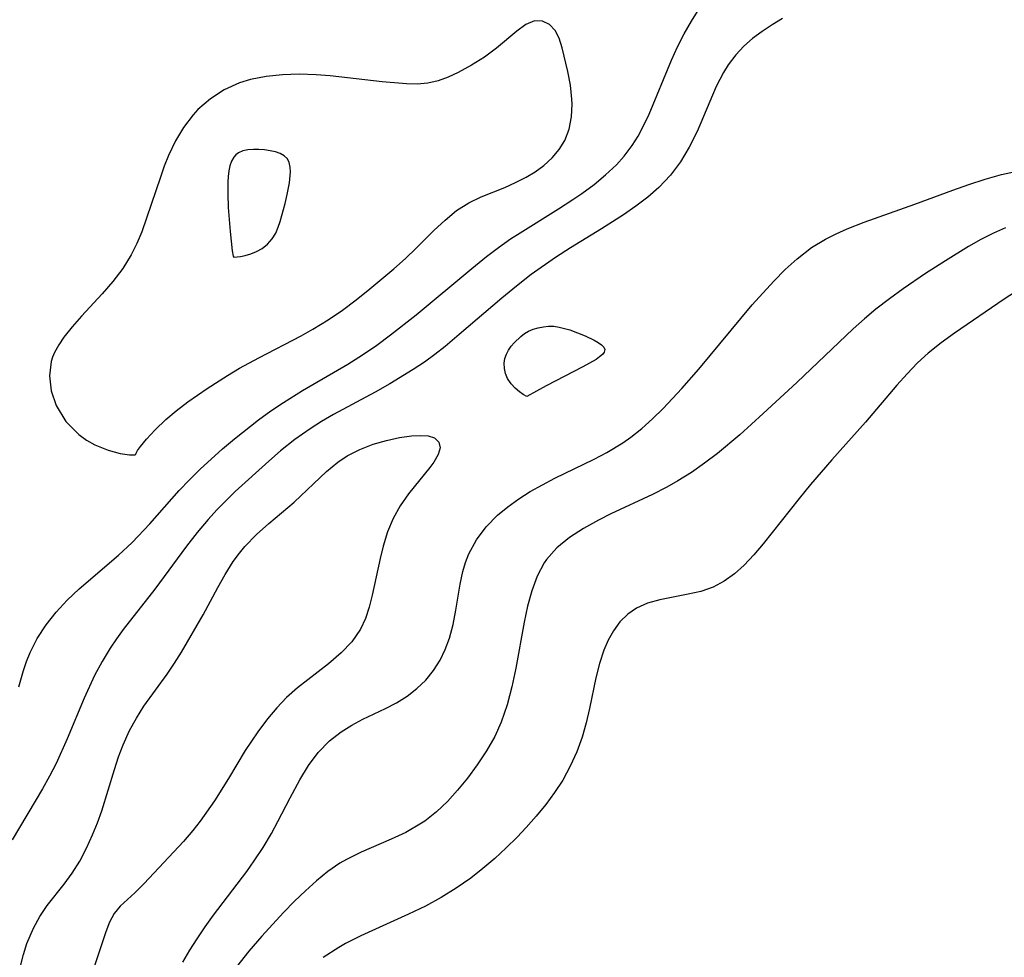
# Model space of a CAD drawing. Header units: metres. Extents: x 1073367 to 1082519, y 1569854 to 1574957.
# Tile 1004 of 1056: x 1080147 to 1080247, y 1573411 to 1573507. Entities that reach past the tile are written whole.
import ezdxf

# ---------------------------------------------------------------- set-up
doc = ezdxf.new("R2010")
doc.units = ezdxf.units.M
doc.layers.add('CGG_CurvaNivelLidar_v1', color=253, linetype='Continuous', lineweight=30)

msp = doc.modelspace()

# ---------------------------------------------------------------- linework, layer by layer
at = {"layer": 'CGG_CurvaNivelLidar_v1'}
for p, q in [((1080215.3469, 1573507.1488, 71.5), (1080216.1466, 1573508.4167, 71.5)), ((1080198.4079, 1573506.8043, 72), (1080197.483, 1573506.1288, 72)), ((1080199.2961, 1573507.1753, 72), (1080198.4079, 1573506.8043, 72)), ((1080200.088, 1573507.1541, 72), (1080199.2961, 1573507.1753, 72)), ((1080200.8141, 1573506.8141, 72), (1080200.088, 1573507.1541, 72)), ((1080201.4111, 1573506.1981, 72), (1080200.8141, 1573506.8141, 72)), ((1080214.6017, 1573505.8413, 71.5), (1080215.3469, 1573507.1488, 71.5)), ((1080223.5932, 1573506.7759, 71), (1080222.5702, 1573506.0987, 71)), ((1080224.6549, 1573507.4046, 71), (1080223.5932, 1573506.7759, 71)), ((1080197.483, 1573506.1288, 72), (1080195.404, 1573504.3712, 72)), ((1080201.8154, 1573505.3957, 72), (1080201.4111, 1573506.1981, 72)), ((1080213.9155, 1573504.5062, 71.5), (1080214.6017, 1573505.8413, 71.5)), ((1080222.5702, 1573506.0987, 71), (1080221.5988, 1573505.3646, 71)), ((1080202.1146, 1573504.4276, 72), (1080201.8154, 1573505.3957, 72)), ((1080220.7019, 1573504.5722, 71), (1080219.8846, 1573503.7059, 71)), ((1080221.5988, 1573505.3646, 71), (1080220.7019, 1573504.5722, 71)), ((1080195.404, 1573504.3712, 72), (1080194.1743, 1573503.473, 72)), ((1080202.6819, 1573502.0035, 72), (1080202.1146, 1573504.4276, 72)), ((1080213.2852, 1573503.1494, 71.5), (1080213.9155, 1573504.5062, 71.5)), ((1080219.8846, 1573503.7059, 71), (1080219.0951, 1573502.6607, 71)), ((1080192.8499, 1573502.6356, 72), (1080191.4671, 1573501.8857, 72)), ((1080194.1743, 1573503.473, 72), (1080192.8499, 1573502.6356, 72)), ((1080211.0076, 1573497.6247, 71.5), (1080213.2852, 1573503.1494, 71.5)), ((1080219.0951, 1573502.6607, 71), (1080218.6176, 1573501.8885, 71)), ((1080171.8358, 1573501.4898, 72), (1080170.2211, 1573501.1786, 72)), ((1080173.5066, 1573501.6553, 72), (1080171.8358, 1573501.4898, 72)), ((1080175.2123, 1573501.7039, 72), (1080173.5066, 1573501.6553, 72)), ((1080176.9346, 1573501.6555, 72), (1080175.2123, 1573501.7039, 72)), ((1080178.3602, 1573501.5519, 72), (1080176.9346, 1573501.6555, 72)), ((1080183.6797, 1573500.9448, 72), (1080178.3602, 1573501.5519, 72)), ((1080191.4671, 1573501.8857, 72), (1080190.4548, 1573501.422, 72)), ((1080202.9523, 1573500.5995, 72), (1080202.6819, 1573502.0035, 72)), ((1080218.6176, 1573501.8885, 71), (1080217.8726, 1573500.4402, 71)), ((1080169.0816, 1573500.8326, 72), (1080167.5362, 1573500.1302, 72)), ((1080170.2211, 1573501.1786, 72), (1080169.0816, 1573500.8326, 72)), ((1080186.1684, 1573500.7252, 72), (1080183.6797, 1573500.9448, 72)), ((1080187.2852, 1573500.7076, 72), (1080186.1684, 1573500.7252, 72)), ((1080188.3696, 1573500.8047, 72), (1080187.2852, 1573500.7076, 72)), ((1080189.4241, 1573501.0504, 72), (1080188.3696, 1573500.8047, 72)), ((1080190.4548, 1573501.422, 72), (1080189.4241, 1573501.0504, 72)), ((1080203.1118, 1573499.1583, 72), (1080202.9523, 1573500.5995, 72)), ((1080167.5362, 1573500.1302, 72), (1080166.117, 1573499.2102, 72)), ((1080217.8726, 1573500.4402, 71), (1080215.9141, 1573495.8445, 71)), ((1080166.117, 1573499.2102, 72), (1080164.8426, 1573498.0954, 72)), ((1080203.0617, 1573497.3488, 72), (1080203.1271, 1573498.6321, 72)), ((1080203.1271, 1573498.6321, 72), (1080203.1118, 1573499.1583, 72)), ((1080164.3386, 1573497.5491, 72), (1080163.3779, 1573496.2779, 72)), ((1080164.8426, 1573498.0954, 72), (1080164.3386, 1573497.5491, 72)), ((1080210.4415, 1573496.4168, 71.5), (1080211.0076, 1573497.6247, 71.5)), ((1080202.8297, 1573496.1044, 72), (1080203.0617, 1573497.3488, 72)), ((1080163.3779, 1573496.2779, 72), (1080162.5476, 1573494.8844, 72)), ((1080202.3945, 1573494.9357, 72), (1080202.8297, 1573496.1044, 72)), ((1080209.8933, 1573495.3868, 71.5), (1080210.4415, 1573496.4168, 71.5)), ((1080215.9141, 1573495.8445, 71), (1080215.1241, 1573494.2439, 71)), ((1080162.5476, 1573494.8844, 72), (1080161.8345, 1573493.3976, 72)), ((1080201.8196, 1573493.9975, 72), (1080202.3945, 1573494.9357, 72)), ((1080209.2831, 1573494.4042, 71.5), (1080209.8933, 1573495.3868, 71.5)), ((1080168.7149, 1573493.4638, 72.5), (1080168.5074, 1573493.2267, 72.5)), ((1080168.9997, 1573493.678, 72.5), (1080168.7149, 1573493.4638, 72.5)), ((1080169.4422, 1573493.87, 72.5), (1080168.9997, 1573493.678, 72.5)), ((1080169.957, 1573493.9813, 72.5), (1080169.4422, 1573493.87, 72.5)), ((1080170.5096, 1573494.0265, 72.5), (1080169.957, 1573493.9813, 72.5)), ((1080171.0824, 1573494.0206, 72.5), (1080170.5096, 1573494.0265, 72.5)), ((1080171.6594, 1573493.9727, 72.5), (1080171.0824, 1573494.0206, 72.5)), ((1080172.2255, 1573493.8866, 72.5), (1080171.6594, 1573493.9727, 72.5)), ((1080172.7642, 1573493.7607, 72.5), (1080172.2255, 1573493.8866, 72.5)), ((1080173.2562, 1573493.5888, 72.5), (1080172.7642, 1573493.7607, 72.5)), ((1080173.6778, 1573493.359, 72.5), (1080173.2562, 1573493.5888, 72.5)), ((1080201.0882, 1573493.1438, 72), (1080201.8196, 1573493.9975, 72)), ((1080208.468, 1573493.3258, 71.5), (1080209.2831, 1573494.4042, 71.5)), ((1080215.1241, 1573494.2439, 71), (1080214.2233, 1573492.7632, 71)), ((1080161.8345, 1573493.3976, 72), (1080161.3952, 1573492.3051, 72)), ((1080168.2808, 1573492.8234, 72.5), (1080168.1186, 1573492.3462, 72.5)), ((1080168.5074, 1573493.2267, 72.5), (1080168.2808, 1573492.8234, 72.5)), ((1080173.9989, 1573493.0533, 72.5), (1080173.6778, 1573493.359, 72.5)), ((1080174.1907, 1573492.6696, 72.5), (1080173.9989, 1573493.0533, 72.5)), ((1080174.2845, 1573492.2157, 72.5), (1080174.1907, 1573492.6696, 72.5)), ((1080200.2308, 1573492.3726, 72), (1080201.0882, 1573493.1438, 72)), ((1080206.5613, 1573491.4169, 71.5), (1080207.6693, 1573492.4534, 71.5)), ((1080207.6693, 1573492.4534, 71.5), (1080208.468, 1573493.3258, 71.5)), ((1080214.2233, 1573492.7632, 71), (1080213.1868, 1573491.3798, 71)), ((1080161.3952, 1573492.3051, 72), (1080160.9929, 1573491.188, 72)), ((1080168.0114, 1573491.8226, 72.5), (1080167.9451, 1573491.2656, 72.5)), ((1080168.1186, 1573492.3462, 72.5), (1080168.0114, 1573491.8226, 72.5)), ((1080174.2031, 1573490.6008, 72.5), (1080174.3057, 1573491.7105, 72.5)), ((1080174.3057, 1573491.7105, 72.5), (1080174.2845, 1573492.2157, 72.5)), ((1080198.4295, 1573491.1772, 72), (1080199.3624, 1573491.7418, 72)), ((1080199.3624, 1573491.7418, 72), (1080200.2308, 1573492.3726, 72)), ((1080205.3717, 1573490.4425, 71.5), (1080206.5613, 1573491.4169, 71.5)), ((1080245.4055, 1573490.9667, 71), (1080247.0822, 1573491.4424, 71)), ((1080247.0822, 1573491.4424, 71), (1080249.2723, 1573491.935, 71)), ((1080160.9929, 1573491.188, 72), (1080159.5869, 1573486.971, 72)), ((1080167.9088, 1573490.6846, 72.5), (1080167.8957, 1573489.4776, 72.5)), ((1080167.9451, 1573491.2656, 72.5), (1080167.9088, 1573490.6846, 72.5)), ((1080173.9849, 1573489.4188, 72.5), (1080174.2031, 1573490.6008, 72.5)), ((1080196.2314, 1573490.1345, 72), (1080197.3464, 1573490.6265, 72)), ((1080197.3464, 1573490.6265, 72), (1080198.4295, 1573491.1772, 72)), ((1080204.1201, 1573489.5177, 71.5), (1080205.3717, 1573490.4425, 71.5)), ((1080213.1868, 1573491.3798, 71), (1080212.0123, 1573490.1145, 71)), ((1080242.0886, 1573489.8501, 71), (1080243.741, 1573490.431, 71)), ((1080243.741, 1573490.431, 71), (1080245.4055, 1573490.9667, 71)), ((1080167.8957, 1573489.4776, 72.5), (1080167.9473, 1573488.0707, 72.5)), ((1080173.7715, 1573488.4895, 72.5), (1080173.9849, 1573489.4188, 72.5)), ((1080193.8092, 1573489.1649, 72), (1080196.2314, 1573490.1345, 72)), ((1080203.2018, 1573488.8856, 71.5), (1080204.1201, 1573489.5177, 71.5)), ((1080212.0123, 1573490.1145, 71), (1080210.8742, 1573489.1197, 71)), ((1080238.1975, 1573488.4059, 71), (1080242.0886, 1573489.8501, 71)), ((1080173.2586, 1573486.6555, 72.5), (1080173.7715, 1573488.4895, 72.5)), ((1080191.3102, 1573487.7609, 72), (1080192.5585, 1573488.5691, 72)), ((1080192.5585, 1573488.5691, 72), (1080193.8092, 1573489.1649, 72)), ((1080201.7472, 1573487.9421, 71.5), (1080203.2018, 1573488.8856, 71.5)), ((1080210.8742, 1573489.1197, 71), (1080209.6532, 1573488.2019, 71)), ((1080233.0263, 1573486.5895, 71), (1080238.1975, 1573488.4059, 71)), ((1080167.9473, 1573488.0707, 72.5), (1080168.1234, 1573485.6369, 72.5)), ((1080190.124, 1573486.7943, 72), (1080191.3102, 1573487.7609, 72)), ((1080197.7976, 1573485.5024, 71.5), (1080201.7472, 1573487.9421, 71.5)), ((1080209.6532, 1573488.2019, 71), (1080208.3753, 1573487.3311, 71)), ((1080159.5869, 1573486.971, 72), (1080159.0836, 1573485.5941, 72)), ((1080173.0604, 1573486.0644, 72.5), (1080173.2586, 1573486.6555, 72.5)), ((1080188.978, 1573485.7182, 72), (1080190.124, 1573486.7943, 72)), ((1080208.3753, 1573487.3311, 71), (1080206.144, 1573485.9093, 71)), ((1080231.2687, 1573485.8891, 71), (1080233.0263, 1573486.5895, 71)), ((1080159.0836, 1573485.5941, 72), (1080158.5822, 1573484.3844, 72)), ((1080168.1234, 1573485.6369, 72.5), (1080168.3433, 1573483.6412, 72.5)), ((1080172.4337, 1573484.8781, 72.5), (1080172.7979, 1573485.4686, 72.5)), ((1080172.7979, 1573485.4686, 72.5), (1080173.0604, 1573486.0644, 72.5)), ((1080187.1879, 1573483.921, 72), (1080188.978, 1573485.7182, 72)), ((1080196.8287, 1573484.8707, 71.5), (1080197.7976, 1573485.5024, 71.5)), ((1080206.144, 1573485.9093, 71), (1080202.9769, 1573483.962, 71)), ((1080229.0606, 1573484.8437, 71), (1080230.1475, 1573485.3898, 71)), ((1080230.1475, 1573485.3898, 71), (1080231.2687, 1573485.8891, 71)), ((1080246.2425, 1573485.4358, 71.5), (1080244.9613, 1573484.7914, 71.5)), ((1080247.4828, 1573485.9896, 71.5), (1080246.2425, 1573485.4358, 71.5)), ((1080158.5822, 1573484.3844, 72), (1080158.0081, 1573483.2208, 72)), ((1080171.9727, 1573484.3352, 72.5), (1080172.4337, 1573484.8781, 72.5)), ((1080195.584, 1573483.987, 71.5), (1080196.8287, 1573484.8707, 71.5)), ((1080227.62, 1573483.9731, 71), (1080229.0606, 1573484.8437, 71)), ((1080244.9613, 1573484.7914, 71.5), (1080243.7044, 1573484.0951, 71.5)), ((1080168.3433, 1573483.6412, 72.5), (1080168.4456, 1573483.0867, 72.5)), ((1080170.2536, 1573483.33, 72.5), (1080170.8482, 1573483.5614, 72.5)), ((1080170.8482, 1573483.5614, 72.5), (1080171.4212, 1573483.8801, 72.5)), ((1080171.4212, 1573483.8801, 72.5), (1080171.9727, 1573484.3352, 72.5)), ((1080186.0637, 1573482.856, 72), (1080187.1879, 1573483.921, 72)), ((1080194.367, 1573483.0537, 71.5), (1080195.584, 1573483.987, 71.5)), ((1080202.9769, 1573483.962, 71), (1080201.4141, 1573482.9521, 71)), ((1080226.1534, 1573482.8398, 71), (1080227.62, 1573483.9731, 71)), ((1080243.7044, 1573484.0951, 71.5), (1080241.3306, 1573482.636, 71.5)), ((1080158.0081, 1573483.2208, 72), (1080157.1492, 1573481.8485, 72)), ((1080168.4456, 1573483.0867, 72.5), (1080168.5, 1573482.9846, 72.5)), ((1080168.5, 1573482.9846, 72.5), (1080169.1789, 1573483.0689, 72.5)), ((1080169.1789, 1573483.0689, 72.5), (1080169.6825, 1573483.1706, 72.5)), ((1080169.6825, 1573483.1706, 72.5), (1080170.2536, 1573483.33, 72.5)), ((1080184.8879, 1573481.8077, 72), (1080186.0637, 1573482.856, 72)), ((1080192.8669, 1573481.8388, 71.5), (1080194.367, 1573483.0537, 71.5)), ((1080201.4141, 1573482.9521, 71), (1080198.9478, 1573481.2162, 71)), ((1080224.9374, 1573481.7316, 71), (1080226.1534, 1573482.8398, 71)), ((1080241.3306, 1573482.636, 71.5), (1080239.3094, 1573481.3101, 71.5)), ((1080157.1492, 1573481.8485, 72), (1080156.1329, 1573480.5211, 72)), ((1080182.4319, 1573479.7509, 72), (1080184.8879, 1573481.8077, 72)), ((1080187.1681, 1573477.0885, 71.5), (1080192.8669, 1573481.8388, 71.5)), ((1080223.7632, 1573480.5461, 71), (1080224.9374, 1573481.7316, 71)), ((1080156.1329, 1573480.5211, 72), (1080155.0308, 1573479.2512, 72)), ((1080198.9478, 1573481.2162, 71), (1080197.4274, 1573480.0422, 71)), ((1080221.5671, 1573478.1097, 71), (1080223.7632, 1573480.5461, 71)), ((1080239.3094, 1573481.3101, 71.5), (1080236.9964, 1573479.7441, 71.5)), ((1080181.0475, 1573478.6469, 72), (1080182.4319, 1573479.7509, 72)), ((1080197.4274, 1573480.0422, 71), (1080195.9403, 1573478.8175, 71)), ((1080236.9964, 1573479.7441, 71.5), (1080235.5944, 1573478.7402, 71.5)), ((1080249.7127, 1573480.2531, 72), (1080247.3414, 1573478.7012, 72)), ((1080155.0308, 1573479.2512, 72), (1080152.9182, 1573476.9518, 72)), ((1080179.6311, 1573477.5793, 72), (1080181.0475, 1573478.6469, 72)), ((1080195.9403, 1573478.8175, 71), (1080191.5806, 1573475.0707, 71)), ((1080235.5944, 1573478.7402, 71.5), (1080234.2269, 1573477.6897, 71.5)), ((1080247.3414, 1573478.7012, 72), (1080242.2509, 1573475.2273, 72)), ((1080178.1687, 1573476.575, 72), (1080179.6311, 1573477.5793, 72)), ((1080216.0816, 1573471.5462, 71), (1080221.5671, 1573478.1097, 71)), ((1080234.2269, 1573477.6897, 71.5), (1080233.0365, 1573476.6963, 71.5)), ((1080152.9182, 1573476.9518, 72), (1080151.9848, 1573475.884, 72)), ((1080176.591, 1573475.6191, 72), (1080178.1687, 1573476.575, 72)), ((1080184.557, 1573475.0431, 71.5), (1080187.1681, 1573477.0885, 71.5)), ((1080233.0365, 1573476.6963, 71.5), (1080231.8753, 1573475.664, 71.5)), ((1080151.9848, 1573475.884, 72), (1080151.1264, 1573474.7965, 72)), ((1080175.3913, 1573474.9505, 72), (1080176.591, 1573475.6191, 72)), ((1080198.2575, 1573475.1727, 70.5), (1080198.6667, 1573475.4112, 70.5)), ((1080198.6667, 1573475.4112, 70.5), (1080199.1521, 1573475.6204, 70.5)), ((1080199.1521, 1573475.6204, 70.5), (1080199.6611, 1573475.7746, 70.5)), ((1080199.6611, 1573475.7746, 70.5), (1080200.1855, 1573475.8778, 70.5)), ((1080200.1855, 1573475.8778, 70.5), (1080200.7192, 1573475.9289, 70.5)), ((1080200.7192, 1573475.9289, 70.5), (1080201.2568, 1573475.922, 70.5)), ((1080201.2568, 1573475.922, 70.5), (1080201.8039, 1573475.8503, 70.5)), ((1080201.8039, 1573475.8503, 70.5), (1080202.8894, 1573475.5661, 70.5)), ((1080202.8894, 1573475.5661, 70.5), (1080204.4567, 1573474.9571, 70.5)), ((1080231.8753, 1573475.664, 71.5), (1080226.112, 1573470.1914, 71.5)), ((1080151.1264, 1573474.7965, 72), (1080150.6014, 1573474.0304, 72)), ((1080171.0659, 1573472.7089, 72), (1080175.3913, 1573474.9505, 72)), ((1080183.1456, 1573474.0029, 71.5), (1080184.557, 1573475.0431, 71.5)), ((1080191.5806, 1573475.0707, 71), (1080190.1273, 1573473.8598, 71)), ((1080197.1835, 1573474.2418, 70.5), (1080197.8734, 1573474.8932, 70.5)), ((1080197.8734, 1573474.8932, 70.5), (1080198.2575, 1573475.1727, 70.5)), ((1080204.4567, 1573474.9571, 70.5), (1080205.3956, 1573474.4995, 70.5)), ((1080205.3956, 1573474.4995, 70.5), (1080205.8002, 1573474.2636, 70.5)), ((1080242.2509, 1573475.2273, 72), (1080240.8821, 1573474.2316, 72)), ((1080150.6014, 1573474.0304, 72), (1080150.1525, 1573473.2382, 72)), ((1080181.6806, 1573472.9991, 71.5), (1080183.1456, 1573474.0029, 71.5)), ((1080190.1273, 1573473.8598, 71), (1080189.0897, 1573473.0405, 71)), ((1080196.4133, 1573473.0829, 70.5), (1080196.6246, 1573473.4912, 70.5)), ((1080196.6246, 1573473.4912, 70.5), (1080196.8843, 1573473.8784, 70.5)), ((1080196.8843, 1573473.8784, 70.5), (1080197.1835, 1573474.2418, 70.5)), ((1080205.8002, 1573474.2636, 70.5), (1080206.1364, 1573474.0244, 70.5)), ((1080206.1364, 1573474.0244, 70.5), (1080206.3762, 1573473.7821, 70.5)), ((1080206.4251, 1573473.2912, 70.5), (1080206.2351, 1573473.0432, 70.5)), ((1080206.3762, 1573473.7821, 70.5), (1080206.4821, 1573473.5363, 70.5)), ((1080206.4821, 1573473.5363, 70.5), (1080206.4251, 1573473.2912, 70.5)), ((1080240.8821, 1573474.2316, 72), (1080239.5683, 1573473.1732, 72)), ((1080149.8214, 1573472.3189, 72), (1080149.6484, 1573470.8542, 72)), ((1080149.952, 1573472.7509, 72), (1080149.8214, 1573472.3189, 72)), ((1080150.1525, 1573473.2382, 72), (1080149.952, 1573472.7509, 72)), ((1080169.1047, 1573471.6276, 72), (1080171.0659, 1573472.7089, 72)), ((1080180.1821, 1573472.0485, 71.5), (1080181.6806, 1573472.9991, 71.5)), ((1080189.0897, 1573473.0405, 71), (1080188.0071, 1573472.2596, 71)), ((1080196.1885, 1573472.1409, 70.5), (1080196.26, 1573472.6387, 70.5)), ((1080196.26, 1573472.6387, 70.5), (1080196.4133, 1573473.0829, 70.5)), ((1080205.5849, 1573472.5418, 70.5), (1080204.2406, 1573471.7825, 70.5)), ((1080205.9463, 1573472.7932, 70.5), (1080205.5849, 1573472.5418, 70.5)), ((1080206.2351, 1573473.0432, 70.5), (1080205.9463, 1573472.7932, 70.5)), ((1080239.5683, 1573473.1732, 72), (1080238.4879, 1573472.1778, 72)), ((1080167.8731, 1573470.8979, 72), (1080169.1047, 1573471.6276, 72)), ((1080175.5521, 1573469.3468, 71.5), (1080180.1821, 1573472.0485, 71.5)), ((1080186.8576, 1573471.4925, 71), (1080184.483, 1573470.0429, 71)), ((1080188.0071, 1573472.2596, 71), (1080186.8576, 1573471.4925, 71)), ((1080196.2057, 1573471.6149, 70.5), (1080196.1885, 1573472.1409, 70.5)), ((1080196.3175, 1573471.0869, 70.5), (1080196.2057, 1573471.6149, 70.5)), ((1080204.2406, 1573471.7825, 70.5), (1080200.4608, 1573469.834, 70.5)), ((1080214.3433, 1573469.5482, 71), (1080216.0816, 1573471.5462, 71)), ((1080238.4879, 1573472.1778, 72), (1080237.4117, 1573471.0578, 72)), ((1080149.6484, 1573470.8542, 72), (1080149.8291, 1573469.3236, 72)), ((1080165.7851, 1573469.5735, 72), (1080167.8731, 1573470.8979, 72)), ((1080196.5283, 1573470.582, 70.5), (1080196.3175, 1573471.0869, 70.5)), ((1080196.8842, 1573470.0545, 70.5), (1080196.5283, 1573470.582, 70.5)), ((1080237.4117, 1573471.0578, 72), (1080236.3763, 1573469.8877, 72)), ((1080149.8291, 1573469.3236, 72), (1080150.3385, 1573467.8152, 72)), ((1080163.8153, 1573468.2035, 72), (1080165.7851, 1573469.5735, 72)), ((1080173.5973, 1573468.1417, 71.5), (1080175.5521, 1573469.3468, 71.5)), ((1080184.483, 1573470.0429, 71), (1080182.9845, 1573469.1965, 71)), ((1080197.3091, 1573469.599, 70.5), (1080196.8842, 1573470.0545, 70.5)), ((1080197.7423, 1573469.2269, 70.5), (1080197.3091, 1573469.599, 70.5)), ((1080200.4608, 1573469.834, 70.5), (1080198.5, 1573468.7411, 70.5)), ((1080212.4306, 1573467.5033, 71), (1080214.3433, 1573469.5482, 71)), ((1080226.112, 1573470.1914, 71.5), (1080222.6935, 1573466.9968, 71.5)), ((1080236.3763, 1573469.8877, 72), (1080233.1596, 1573466.1332, 72)), ((1080182.9845, 1573469.1965, 71), (1080178.7031, 1573466.8979, 71)), ((1080198.1246, 1573468.9504, 70.5), (1080197.7423, 1573469.2269, 70.5)), ((1080198.5, 1573468.7411, 70.5), (1080198.1246, 1573468.9504, 70.5)), ((1080150.3385, 1573467.8152, 72), (1080151.3138, 1573466.192, 72)), ((1080161.5416, 1573466.3823, 72), (1080162.6155, 1573467.2876, 72)), ((1080162.6155, 1573467.2876, 72), (1080163.8153, 1573468.2035, 72)), ((1080171.0424, 1573466.352, 71.5), (1080172.3052, 1573467.2687, 71.5)), ((1080172.3052, 1573467.2687, 71.5), (1080173.5973, 1573468.1417, 71.5)), ((1080211.3695, 1573466.4648, 71), (1080212.4306, 1573467.5033, 71)), ((1080160.446, 1573465.3315, 72), (1080161.5416, 1573466.3823, 72)), ((1080168.591, 1573464.4178, 71.5), (1080171.0424, 1573466.352, 71.5)), ((1080178.7031, 1573466.8979, 71), (1080177.4936, 1573466.1939, 71)), ((1080210.2704, 1573465.4807, 71), (1080211.3695, 1573466.4648, 71)), ((1080222.6935, 1573466.9968, 71.5), (1080220.3004, 1573464.8375, 71.5)), ((1080151.3138, 1573466.192, 72), (1080152.6349, 1573464.8432, 72)), ((1080159.5804, 1573464.3866, 72), (1080160.446, 1573465.3315, 72)), ((1080176.313, 1573465.4463, 71), (1080174.7713, 1573464.3518, 71)), ((1080177.4936, 1573466.1939, 71), (1080176.313, 1573465.4463, 71)), ((1080209.1228, 1573464.5663, 71), (1080210.2704, 1573465.4807, 71)), ((1080233.1596, 1573466.1332, 72), (1080229.6933, 1573462.2476, 72)), ((1080152.6349, 1573464.8432, 72), (1080153.446, 1573464.2709, 72)), ((1080153.446, 1573464.2709, 72), (1080154.2964, 1573463.8016, 72)), ((1080158.9553, 1573463.6171, 72), (1080159.5804, 1573464.3866, 72)), ((1080167.359, 1573463.3722, 71.5), (1080168.591, 1573464.4178, 71.5)), ((1080174.7713, 1573464.3518, 71), (1080173.292, 1573463.1756, 71)), ((1080182.7767, 1573463.8571, 70.5), (1080184.1386, 1573464.2554, 70.5)), ((1080184.1386, 1573464.2554, 70.5), (1080185.4608, 1573464.5398, 70.5)), ((1080185.4608, 1573464.5398, 70.5), (1080186.6947, 1573464.7139, 70.5)), ((1080186.6947, 1573464.7139, 70.5), (1080187.6115, 1573464.7662, 70.5)), ((1080187.6115, 1573464.7662, 70.5), (1080188.4047, 1573464.7053, 70.5)), ((1080188.4047, 1573464.7053, 70.5), (1080189.0306, 1573464.5013, 70.5)), ((1080189.0306, 1573464.5013, 70.5), (1080189.4853, 1573464.0767, 70.5)), ((1080208.3182, 1573463.9989, 71), (1080209.1228, 1573464.5663, 71)), ((1080220.3004, 1573464.8375, 71.5), (1080218.0004, 1573462.9104, 71.5)), ((1080154.2964, 1573463.8016, 72), (1080155.6423, 1573463.2554, 72)), ((1080155.6423, 1573463.2554, 72), (1080156.865, 1573462.9248, 72)), ((1080158.5099, 1573462.9417, 72), (1080158.6598, 1573463.2042, 72)), ((1080158.6598, 1573463.2042, 72), (1080158.9553, 1573463.6171, 72)), ((1080165.0814, 1573461.3043, 71.5), (1080167.359, 1573463.3722, 71.5)), ((1080180.1087, 1573462.6586, 70.5), (1080181.4192, 1573463.3322, 70.5)), ((1080181.4192, 1573463.3322, 70.5), (1080182.7767, 1573463.8571, 70.5)), ((1080189.6299, 1573463.4966, 70.5), (1080189.4333, 1573462.7964, 70.5)), ((1080189.4853, 1573464.0767, 70.5), (1080189.6299, 1573463.4966, 70.5)), ((1080206.6999, 1573463.0151, 71), (1080208.3182, 1573463.9989, 71)), ((1080156.865, 1573462.9248, 72), (1080157.8292, 1573462.7789, 72)), ((1080157.8292, 1573462.7789, 72), (1080158.4009, 1573462.7911, 72)), ((1080158.4009, 1573462.7911, 72), (1080158.5, 1573462.8552, 72)), ((1080158.5, 1573462.8552, 72), (1080158.5099, 1573462.9417, 72)), ((1080173.292, 1573463.1756, 71), (1080172.0919, 1573462.1397, 71)), ((1080179.1617, 1573462.0263, 70.5), (1080180.1087, 1573462.6586, 70.5)), ((1080189.4333, 1573462.7964, 70.5), (1080188.9634, 1573462.0081, 70.5)), ((1080201.376, 1573460.3781, 71), (1080205.3886, 1573462.3202, 71)), ((1080205.3886, 1573462.3202, 71), (1080206.6999, 1573463.0151, 71)), ((1080218.0004, 1573462.9104, 71.5), (1080216.6842, 1573461.917, 71.5)), ((1080229.6933, 1573462.2476, 72), (1080227.5322, 1573459.7408, 72)), ((1080163.9832, 1573460.2328, 71.5), (1080165.0814, 1573461.3043, 71.5)), ((1080172.0919, 1573462.1397, 71), (1080168.6429, 1573459.0176, 71)), ((1080178.0108, 1573461.0805, 70.5), (1080179.1617, 1573462.0263, 70.5)), ((1080188.58, 1573461.4856, 70.5), (1080186.3753, 1573458.7934, 70.5)), ((1080188.9634, 1573462.0081, 70.5), (1080188.58, 1573461.4856, 70.5)), ((1080216.6842, 1573461.917, 71.5), (1080215.3306, 1573460.983, 71.5)), ((1080162.9204, 1573459.132, 71.5), (1080163.9832, 1573460.2328, 71.5)), ((1080174.7003, 1573457.9189, 70.5), (1080178.0108, 1573461.0805, 70.5)), ((1080200.0965, 1573459.722, 71), (1080201.376, 1573460.3781, 71)), ((1080215.3306, 1573460.983, 71.5), (1080213.9424, 1573460.111, 71.5)), ((1080198.8541, 1573459.0248, 71), (1080200.0965, 1573459.722, 71)), ((1080212.8381, 1573459.4796, 71.5), (1080211.3708, 1573458.7242, 71.5)), ((1080213.9424, 1573460.111, 71.5), (1080212.8381, 1573459.4796, 71.5)), ((1080227.5322, 1573459.7408, 72), (1080226.3531, 1573458.3026, 72)), ((1080159.8998, 1573455.7293, 71.5), (1080162.9204, 1573459.132, 71.5)), ((1080168.6429, 1573459.0176, 71), (1080166.7773, 1573457.1513, 71)), ((1080186.3753, 1573458.7934, 70.5), (1080185.5248, 1573457.5654, 70.5)), ((1080196.5489, 1573457.4689, 71), (1080197.6693, 1573458.2766, 71)), ((1080197.6693, 1573458.2766, 71), (1080198.8541, 1573459.0248, 71)), ((1080211.3708, 1573458.7242, 71.5), (1080207.0946, 1573456.7305, 71.5)), ((1080226.3531, 1573458.3026, 72), (1080222.6821, 1573453.6849, 72)), ((1080172.1057, 1573455.7377, 70.5), (1080174.7003, 1573457.9189, 70.5)), ((1080185.5248, 1573457.5654, 70.5), (1080184.8318, 1573456.2774, 70.5)), ((1080195.5074, 1573456.5966, 71), (1080196.5489, 1573457.4689, 71)), ((1080165.8894, 1573456.174, 71), (1080164.7602, 1573454.8218, 71)), ((1080166.7773, 1573457.1513, 71), (1080165.8894, 1573456.174, 71)), ((1080184.8318, 1573456.2774, 70.5), (1080184.2546, 1573454.8924, 70.5)), ((1080194.3287, 1573455.3927, 71), (1080195.5074, 1573456.5966, 71)), ((1080207.0946, 1573456.7305, 71.5), (1080205.822, 1573456.101, 71.5)), ((1080158.0993, 1573453.8138, 71.5), (1080159.8998, 1573455.7293, 71.5)), ((1080170.8288, 1573454.6167, 70.5), (1080172.1057, 1573455.7377, 70.5)), ((1080193.3306, 1573454.0796, 71), (1080194.3287, 1573455.3927, 71)), ((1080204.2816, 1573455.251, 71.5), (1080202.8514, 1573454.3163, 71.5)), ((1080205.822, 1573456.101, 71.5), (1080204.2816, 1573455.251, 71.5)), ((1080164.7602, 1573454.8218, 71), (1080163.6826, 1573453.4267, 71)), ((1080169.6489, 1573453.4083, 70.5), (1080170.8288, 1573454.6167, 70.5)), ((1080184.2546, 1573454.8924, 70.5), (1080183.7875, 1573453.4412, 70.5)), ((1080202.8514, 1573454.3163, 71.5), (1080201.5749, 1573453.2658, 71.5)), ((1080156.7256, 1573452.5264, 71.5), (1080158.0993, 1573453.8138, 71.5)), ((1080163.6826, 1573453.4267, 71), (1080160.4288, 1573449.0267, 71)), ((1080169.0757, 1573452.7187, 70.5), (1080169.6489, 1573453.4083, 70.5)), ((1080183.7875, 1573453.4412, 70.5), (1080183.4704, 1573452.1781, 70.5)), ((1080192.5506, 1573452.6574, 71), (1080193.3306, 1573454.0796, 71)), ((1080201.5749, 1573453.2658, 71.5), (1080200.5073, 1573452.0597, 71.5)), ((1080222.6821, 1573453.6849, 72), (1080221.7308, 1573452.5389, 72)), ((1080152.6727, 1573449.0688, 71.5), (1080156.7256, 1573452.5264, 71.5)), ((1080168.4397, 1573451.8468, 70.5), (1080169.0757, 1573452.7187, 70.5)), ((1080183.4704, 1573452.1781, 70.5), (1080182.6742, 1573448.406, 70.5)), ((1080192.2064, 1573451.7627, 71), (1080192.5506, 1573452.6574, 71)), ((1080221.7308, 1573452.5389, 72), (1080220.7469, 1573451.4799, 72)), ((1080167.6194, 1573450.5447, 70.5), (1080168.4397, 1573451.8468, 70.5)), ((1080191.9379, 1573450.8365, 71), (1080192.2064, 1573451.7627, 71)), ((1080200.2684, 1573451.7096, 71.5), (1080199.5505, 1573450.3533, 71.5)), ((1080200.5073, 1573452.0597, 71.5), (1080200.2684, 1573451.7096, 71.5)), ((1080220.7469, 1573451.4799, 72), (1080219.7513, 1573450.5921, 72)), ((1080166.8605, 1573449.1891, 70.5), (1080167.6194, 1573450.5447, 70.5)), ((1080191.6605, 1573449.5353, 71), (1080191.9379, 1573450.8365, 71)), ((1080199.5505, 1573450.3533, 71.5), (1080199.0033, 1573448.8688, 71.5)), ((1080219.7513, 1573450.5921, 72), (1080218.6902, 1573449.8402, 72)), ((1080165.3859, 1573446.4203, 70.5), (1080166.8605, 1573449.1891, 70.5)), ((1080191.2271, 1573446.8728, 71), (1080191.6605, 1573449.5353, 71)), ((1080217.5652, 1573449.2484, 72), (1080216.3071, 1573448.8099, 72)), ((1080218.6902, 1573449.8402, 72), (1080217.5652, 1573449.2484, 72)), ((1080151.4667, 1573447.9043, 71.5), (1080152.6727, 1573449.0688, 71.5)), ((1080160.4288, 1573449.0267, 71), (1080157.1903, 1573444.8899, 71)), ((1080182.6742, 1573448.406, 70.5), (1080182.3611, 1573447.1883, 70.5)), ((1080199.0033, 1573448.8688, 71.5), (1080198.5756, 1573447.2909, 71.5)), ((1080215.007, 1573448.5075, 72), (1080212.1048, 1573447.9563, 72)), ((1080216.3071, 1573448.8099, 72), (1080215.007, 1573448.5075, 72)), ((1080150.3415, 1573446.6775, 71.5), (1080151.4667, 1573447.9043, 71.5)), ((1080182.3611, 1573447.1883, 70.5), (1080181.971, 1573446.0252, 70.5)), ((1080198.5756, 1573447.2909, 71.5), (1080198.2247, 1573445.6479, 71.5)), ((1080209.7063, 1573447.0842, 72), (1080208.817, 1573446.4577, 72)), ((1080210.8581, 1573447.6027, 72), (1080209.7063, 1573447.0842, 72)), ((1080212.1048, 1573447.9563, 72), (1080210.8581, 1573447.6027, 72)), ((1080149.3136, 1573445.3891, 71.5), (1080150.3415, 1573446.6775, 71.5)), ((1080163.1639, 1573442.5999, 70.5), (1080165.3859, 1573446.4203, 70.5)), ((1080190.9498, 1573445.4311, 71), (1080191.2271, 1573446.8728, 71)), ((1080208.817, 1573446.4577, 72), (1080208.0298, 1573445.6763, 72)), ((1080148.3921, 1573444.0018, 71.5), (1080149.3136, 1573445.3891, 71.5)), ((1080181.971, 1573446.0252, 70.5), (1080181.4605, 1573444.9355, 70.5)), ((1080190.5773, 1573444.0226, 71), (1080190.9498, 1573445.4311, 71)), ((1080198.2247, 1573445.6479, 71.5), (1080197.3604, 1573440.9352, 71.5)), ((1080208.0298, 1573445.6763, 72), (1080207.3483, 1573444.7614, 72)), ((1080157.1903, 1573444.8899, 71), (1080156.5102, 1573443.958, 71)), ((1080181.4605, 1573444.9355, 70.5), (1080180.5749, 1573443.6558, 70.5)), ((1080207.3483, 1573444.7614, 72), (1080206.8214, 1573443.8236, 72)), ((1080147.6572, 1573442.5574, 71.5), (1080148.3921, 1573444.0018, 71.5)), ((1080156.5102, 1573443.958, 71), (1080155.8644, 1573443.0023, 71)), ((1080180.5749, 1573443.6558, 70.5), (1080179.4812, 1573442.5025, 70.5)), ((1080190.1502, 1573442.8626, 71), (1080190.5773, 1573444.0226, 71)), ((1080206.8214, 1573443.8236, 72), (1080206.3801, 1573442.8057, 72)), ((1080147.2975, 1573441.6491, 71.5), (1080147.6572, 1573442.5574, 71.5)), ((1080155.8644, 1573443.0023, 71), (1080155.0319, 1573441.6273, 71)), ((1080162.4474, 1573441.4462, 70.5), (1080163.1639, 1573442.5999, 70.5)), ((1080179.4812, 1573442.5025, 70.5), (1080178.2032, 1573441.4087, 70.5)), ((1080189.612, 1573441.7608, 71), (1080190.1502, 1573442.8626, 71)), ((1080206.3801, 1573442.8057, 72), (1080205.9272, 1573441.4218, 72)), ((1080146.9848, 1573440.7171, 71.5), (1080147.2975, 1573441.6491, 71.5)), ((1080155.0319, 1573441.6273, 71), (1080154.2713, 1573440.2075, 71)), ((1080161.6997, 1573440.3288, 70.5), (1080162.4474, 1573441.4462, 70.5)), ((1080178.2032, 1573441.4087, 70.5), (1080175.0436, 1573438.9323, 70.5)), ((1080188.938, 1573440.7041, 71), (1080189.612, 1573441.7608, 71)), ((1080205.9272, 1573441.4218, 72), (1080205.5597, 1573439.9632, 72)), ((1080146.5056, 1573439.0428, 71.5), (1080146.9848, 1573440.7171, 71.5)), ((1080154.2713, 1573440.2075, 71), (1080153.1983, 1573437.893, 71)), ((1080159.3118, 1573437.0741, 70.5), (1080161.6997, 1573440.3288, 70.5)), ((1080188.1496, 1573439.7346, 71), (1080188.938, 1573440.7041, 71)), ((1080197.3604, 1573440.9352, 71.5), (1080196.9653, 1573439.0544, 71.5)), ((1080187.2543, 1573438.8633, 71), (1080188.1496, 1573439.7346, 71)), ((1080196.9653, 1573439.0544, 71.5), (1080196.4832, 1573437.2058, 71.5)), ((1080205.5597, 1573439.9632, 72), (1080204.8978, 1573436.8176, 72)), ((1080175.0436, 1573438.9323, 70.5), (1080173.903, 1573437.9352, 70.5)), ((1080185.1688, 1573437.42, 71), (1080186.2509, 1573438.0928, 71)), ((1080186.2509, 1573438.0928, 71), (1080187.2543, 1573438.8633, 71)), ((1080153.1983, 1573437.893, 71), (1080151.4583, 1573433.7048, 71)), ((1080158.5396, 1573435.8478, 70.5), (1080159.3118, 1573437.0741, 70.5)), ((1080173.903, 1573437.9352, 70.5), (1080172.8999, 1573436.9003, 70.5)), ((1080184.039, 1573436.8289, 71), (1080185.1688, 1573437.42, 71)), ((1080196.4832, 1573437.2058, 71.5), (1080195.8664, 1573435.4155, 71.5)), ((1080172.8999, 1573436.9003, 70.5), (1080171.9585, 1573435.7833, 70.5)), ((1080181.7209, 1573435.7181, 71), (1080184.039, 1573436.8289, 71)), ((1080204.8978, 1573436.8176, 72), (1080204.5563, 1573435.3524, 72)), ((1080157.8492, 1573434.5631, 70.5), (1080158.5396, 1573435.8478, 70.5)), ((1080171.9585, 1573435.7833, 70.5), (1080170.9537, 1573434.4506, 70.5)), ((1080179.4982, 1573434.4414, 71), (1080180.5863, 1573435.1165, 71)), ((1080180.5863, 1573435.1165, 71), (1080181.7209, 1573435.7181, 71)), ((1080195.8664, 1573435.4155, 71.5), (1080195.2095, 1573433.9707, 71.5)), ((1080204.5563, 1573435.3524, 72), (1080204.1443, 1573433.8989, 72)), ((1080157.1957, 1573433.1043, 70.5), (1080157.8492, 1573434.5631, 70.5)), ((1080170.9537, 1573434.4506, 70.5), (1080169.6682, 1573432.5117, 70.5)), ((1080178.3182, 1573433.5263, 71), (1080179.4982, 1573434.4414, 71)), ((1080151.4583, 1573433.7048, 71), (1080150.3291, 1573431.2097, 71)), ((1080156.7225, 1573431.8626, 70.5), (1080157.1957, 1573433.1043, 70.5)), ((1080177.144, 1573432.3148, 71), (1080178.3182, 1573433.5263, 71)), ((1080195.2095, 1573433.9707, 71.5), (1080194.3719, 1573432.4813, 71.5)), ((1080204.1443, 1573433.8989, 72), (1080203.5991, 1573432.3834, 72)), ((1080169.6682, 1573432.5117, 70.5), (1080167.9619, 1573429.6489, 70.5)), ((1080176.1576, 1573430.9824, 71), (1080177.144, 1573432.3148, 71)), ((1080194.3719, 1573432.4813, 71.5), (1080193.4306, 1573431.0554, 71.5)), ((1080203.5991, 1573432.3834, 72), (1080202.9404, 1573430.9092, 72)), ((1080150.3291, 1573431.2097, 71), (1080149.6496, 1573429.8897, 71)), ((1080156.2997, 1573430.6001, 70.5), (1080156.7225, 1573431.8626, 70.5)), ((1080175.2762, 1573429.5361, 71), (1080176.1576, 1573430.9824, 71)), ((1080193.4306, 1573431.0554, 71.5), (1080192.413, 1573429.6872, 71.5)), ((1080155.0152, 1573426.3641, 70.5), (1080156.2997, 1573430.6001, 70.5)), ((1080202.9404, 1573430.9092, 72), (1080202.1672, 1573429.4873, 72)), ((1080149.6496, 1573429.8897, 71), (1080148.9267, 1573428.5893, 71)), ((1080167.9619, 1573429.6489, 70.5), (1080166.5173, 1573427.3815, 70.5)), ((1080174.2885, 1573427.6945, 71), (1080175.2762, 1573429.5361, 71)), ((1080192.413, 1573429.6872, 71.5), (1080191.4138, 1573428.4679, 71.5)), ((1080202.1672, 1573429.4873, 72), (1080201.3435, 1573428.2182, 72)), ((1080148.9267, 1573428.5893, 71), (1080145.82, 1573423.403, 71)), ((1080191.4138, 1573428.4679, 71.5), (1080190.3612, 1573427.3149, 71.5)), ((1080201.3435, 1573428.2182, 72), (1080200.4364, 1573426.9961, 72)), ((1080166.5173, 1573427.3815, 70.5), (1080165.0566, 1573425.2995, 70.5)), ((1080173.0322, 1573425.2478, 71), (1080174.2885, 1573427.6945, 71)), ((1080190.3612, 1573427.3149, 71.5), (1080189.2452, 1573426.2497, 71.5)), ((1080200.4364, 1573426.9961, 72), (1080199.464, 1573425.813, 72)), ((1080154.5594, 1573425.1141, 70.5), (1080155.0152, 1573426.3641, 70.5)), ((1080189.2452, 1573426.2497, 71.5), (1080188.0518, 1573425.2993, 71.5)), ((1080154.0578, 1573423.8916, 70.5), (1080154.5594, 1573425.1141, 70.5)), ((1080165.0566, 1573425.2995, 70.5), (1080164.3245, 1573424.3545, 70.5)), ((1080172.3659, 1573424.028, 71), (1080173.0322, 1573425.2478, 71)), ((1080187.733, 1573425.079, 71.5), (1080186.1077, 1573424.1433, 71.5)), ((1080188.0518, 1573425.2993, 71.5), (1080187.733, 1573425.079, 71.5)), ((1080199.464, 1573425.813, 72), (1080198.4402, 1573424.6629, 72)), ((1080164.3245, 1573424.3545, 70.5), (1080163.3526, 1573423.2216, 70.5)), ((1080171.5165, 1573422.6127, 71), (1080172.3659, 1573424.028, 71)), ((1080186.1077, 1573424.1433, 71.5), (1080184.6085, 1573423.4464, 71.5)), ((1080198.4402, 1573424.6629, 72), (1080197.4977, 1573423.6685, 72)), ((1080153.4327, 1573422.5239, 70.5), (1080154.0578, 1573423.8916, 70.5)), ((1080163.3526, 1573423.2216, 70.5), (1080159.3304, 1573418.9138, 70.5)), ((1080184.6085, 1573423.4464, 71.5), (1080181.5468, 1573422.1288, 71.5)), ((1080197.4977, 1573423.6685, 72), (1080196.3723, 1573422.5562, 72)), ((1080152.7455, 1573421.2152, 70.5), (1080153.4327, 1573422.5239, 70.5)), ((1080170.6024, 1573421.2266, 71), (1080171.5165, 1573422.6127, 71)), ((1080181.5468, 1573422.1288, 71.5), (1080180.0553, 1573421.3851, 71.5)), ((1080196.3723, 1573422.5562, 72), (1080195.2062, 1573421.4839, 72)), ((1080151.9775, 1573419.9871, 70.5), (1080152.7455, 1573421.2152, 70.5)), ((1080169.839, 1573420.1493, 71), (1080170.6024, 1573421.2266, 71)), ((1080179.3734, 1573420.9879, 71.5), (1080178.144, 1573420.1472, 71.5)), ((1080180.0553, 1573421.3851, 71.5), (1080179.3734, 1573420.9879, 71.5)), ((1080195.2062, 1573421.4839, 72), (1080194.0001, 1573420.4566, 72)), ((1080151.1356, 1573418.8657, 70.5), (1080151.9775, 1573419.9871, 70.5)), ((1080166.4201, 1573415.6712, 71), (1080169.839, 1573420.1493, 71)), ((1080178.144, 1573420.1472, 71.5), (1080176.9698, 1573419.2038, 71.5)), ((1080194.0001, 1573420.4566, 72), (1080192.7523, 1573419.482, 72)), ((1080159.3304, 1573418.9138, 70.5), (1080158.3665, 1573417.9599, 70.5)), ((1080176.9698, 1573419.2038, 71.5), (1080175.8351, 1573418.1833, 71.5)), ((1080192.7523, 1573419.482, 72), (1080191.2668, 1573418.4393, 72)), ((1080149.4005, 1573416.671, 70.5), (1080151.1356, 1573418.8657, 70.5)), ((1080158.3665, 1573417.9599, 70.5), (1080156.8664, 1573416.5856, 70.5)), ((1080175.8351, 1573418.1833, 71.5), (1080174.7265, 1573417.1069, 71.5)), ((1080191.2668, 1573418.4393, 72), (1080189.7281, 1573417.4798, 72)), ((1080174.7265, 1573417.1069, 71.5), (1080173.5926, 1573415.9485, 71.5)), ((1080189.7281, 1573417.4798, 72), (1080188.1397, 1573416.6089, 72)), ((1080148.6561, 1573415.5403, 70.5), (1080149.4005, 1573416.671, 70.5)), ((1080156.2587, 1573415.8519, 70.5), (1080155.7833, 1573414.9688, 70.5)), ((1080156.8664, 1573416.5856, 70.5), (1080156.2587, 1573415.8519, 70.5)), ((1080173.5926, 1573415.9485, 71.5), (1080171.377, 1573413.5349, 71.5)), ((1080188.1397, 1573416.6089, 72), (1080186.3929, 1573415.7736, 72)), ((1080148.0002, 1573414.3355, 70.5), (1080148.6561, 1573415.5403, 70.5)), ((1080155.7833, 1573414.9688, 70.5), (1080155.4022, 1573413.9605, 70.5)), ((1080165.5684, 1573414.4863, 71), (1080166.4201, 1573415.6712, 71)), ((1080186.3929, 1573415.7736, 72), (1080181.5061, 1573413.5836, 72)), ((1080147.3424, 1573412.7822, 70.5), (1080148.0002, 1573414.3355, 70.5)), ((1080155.4022, 1573413.9605, 70.5), (1080153.0059, 1573406.7578, 70.5)), ((1080164.7522, 1573413.2737, 71), (1080165.5684, 1573414.4863, 71)), ((1080164.0076, 1573412.0913, 71), (1080164.7522, 1573413.2737, 71)), ((1080171.377, 1573413.5349, 71.5), (1080170.0646, 1573411.9983, 71.5)), ((1080181.5061, 1573413.5836, 72), (1080179.9305, 1573412.7774, 72)), ((1080146.9823, 1573411.6463, 70.5), (1080147.3424, 1573412.7822, 70.5)), ((1080163.2993, 1573410.8857, 71), (1080164.0076, 1573412.0913, 71)), ((1080170.0646, 1573411.9983, 71.5), (1080168.795, 1573410.3969, 71.5)), ((1080179.2426, 1573412.3857, 72), (1080177.6581, 1573411.3535, 72)), ((1080179.9305, 1573412.7774, 72), (1080179.2426, 1573412.3857, 72)), ((1080146.6923, 1573410.4763, 70.5), (1080146.9823, 1573411.6463, 70.5))]:
    msp.add_line(p, q, dxfattribs=at)

doc.saveas('drawing.dxf')
